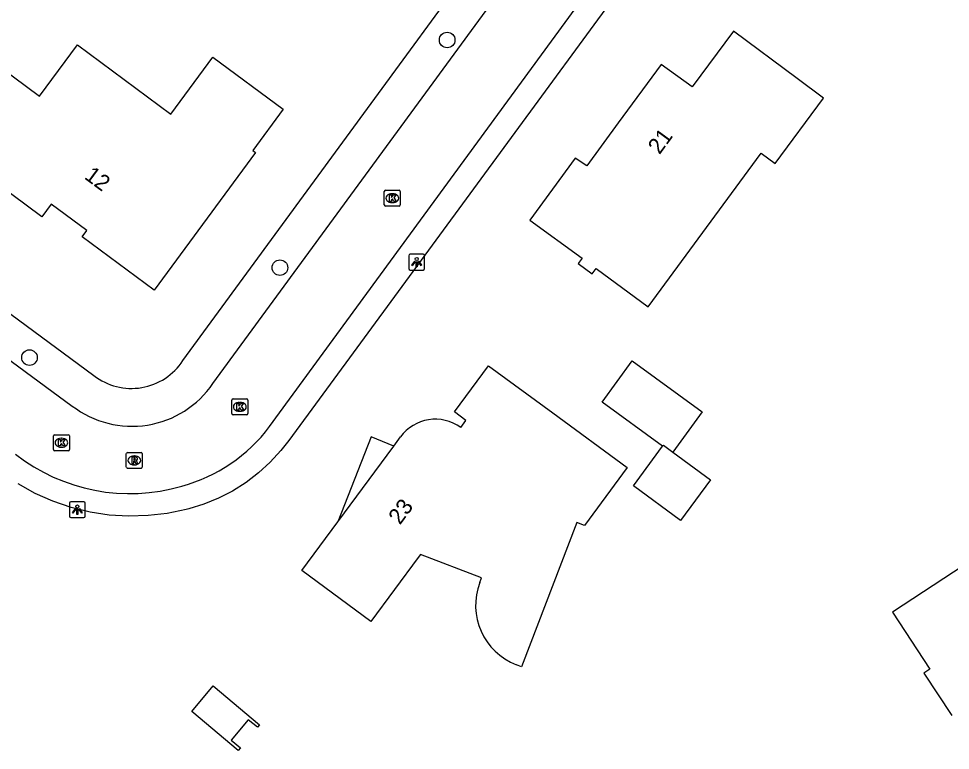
# Model space of a CAD drawing. Extents: x 163427 to 164190, y 380331 to 381641.
# Drawn here: x 163905.6 to 163964.1, y 381421.3 to 381467.2 of the extents above; entities that cross this region are included whole.
import ezdxf

# ---------------------------------------------------------------- set-up
doc = ezdxf.new("R2010")
doc.units = 0
for name, color, linetype in [('IMGEO_Boom', 7, 'Continuous'), ('IMGEO_Kolk', 7, 'Continuous'), ('IMGEO_Lichtpunt', 7, 'Continuous'), ('IMGEO_Pand', 7, 'Continuous'), ('IMGEO_Pand_nummerreeks', 7, 'Continuous'), ('IMGEO_Pand_overbouw', 7, 'Continuous'), ('IMGEO_Rijbaan_lokaal_open', 7, 'Continuous'), ('IMGEO_Rioolput', 7, 'Continuous'), ('IMGEO_Voetpad_open', 7, 'Continuous')]:
    doc.layers.add(name, color=color, linetype=linetype)

msp = doc.modelspace()

# ---------------------------------------------------------------- linework, layer by layer
at = {"layer": 'IMGEO_Boom'}
for centre in [(163932.515, 381465.879), (163922.02, 381451.6), (163906.306, 381445.962)]:
    msp.add_circle(centre, 0.489, dxfattribs=at)
at = {"layer": 'IMGEO_Kolk'}
for p, q in [((163928.572, 381455.533), (163928.572, 381456.385)), ((163928.647, 381456.459), (163929.499, 381456.459)), ((163929.06, 381456.239), (163929.085, 381456.239)), ((163929.573, 381456.385), (163929.573, 381455.533)), ((163929.083, 381455.679), (163929.058, 381455.679)), ((163929.499, 381455.459), (163928.647, 381455.459)), ((163919.004, 381442.447), (163919.004, 381443.299)), ((163919.079, 381443.373), (163919.931, 381443.373)), ((163920.005, 381443.299), (163920.005, 381442.447)), ((163919.492, 381443.153), (163919.517, 381443.153)), ((163919.931, 381442.373), (163919.079, 381442.373)), ((163919.515, 381442.593), (163919.49, 381442.593)), ((163907.81, 381440.192), (163907.81, 381441.044)), ((163907.885, 381441.118), (163908.737, 381441.118)), ((163908.298, 381440.898), (163908.323, 381440.898)), ((163908.811, 381441.044), (163908.811, 381440.192)), ((163908.321, 381440.338), (163908.296, 381440.338)), ((163908.737, 381440.118), (163907.885, 381440.118))]:
    msp.add_line(p, q, dxfattribs=at)
for points in [[(163928.572, 381455.533), (163928.572, 381456.385)], [(163928.647, 381456.459), (163929.499, 381456.459)], [(163928.893, 381456.159), (163929.016, 381456.159), (163929.016, 381456.008), (163929.146, 381456.159), (163929.31, 381456.159), (163929.164, 381456.008), (163929.317, 381455.759), (163929.165, 381455.759), (163929.08, 381455.923), (163929.016, 381455.856), (163929.016, 381455.759), (163928.893, 381455.759), (163928.893, 381456.159)], [(163929.573, 381456.385), (163929.573, 381455.533)], [(163929.499, 381455.459), (163928.647, 381455.459)], [(163919.004, 381442.447), (163919.004, 381443.299)], [(163919.079, 381443.373), (163919.931, 381443.373)], [(163920.005, 381443.299), (163920.005, 381442.447)], [(163919.325, 381443.073), (163919.448, 381443.073), (163919.448, 381442.922), (163919.578, 381443.073), (163919.742, 381443.073), (163919.596, 381442.922), (163919.749, 381442.673), (163919.597, 381442.673), (163919.512, 381442.837), (163919.448, 381442.77), (163919.448, 381442.673), (163919.325, 381442.673), (163919.325, 381443.073)], [(163919.931, 381442.373), (163919.079, 381442.373)], [(163907.81, 381440.192), (163907.81, 381441.044)], [(163907.885, 381441.118), (163908.737, 381441.118)], [(163908.811, 381441.044), (163908.811, 381440.192)], [(163908.131, 381440.818), (163908.254, 381440.818), (163908.254, 381440.667), (163908.384, 381440.818), (163908.548, 381440.818), (163908.402, 381440.667), (163908.555, 381440.418), (163908.403, 381440.418), (163908.318, 381440.582), (163908.254, 381440.515), (163908.254, 381440.418), (163908.131, 381440.418), (163908.131, 381440.818)], [(163908.737, 381440.118), (163907.885, 381440.118)]]:
    msp.add_lwpolyline(points, dxfattribs=at)
for centre, start, end in [((163928.649, 381456.383), 91.55205, 178.44795), ((163928.649, 381456.383), 91.55205, 178.44795), ((163929.497, 381456.383), 1.55205, 88.44795), ((163929.497, 381456.383), 1.55205, 88.44795), ((163928.649, 381455.535), 181.55205, 268.44795), ((163928.649, 381455.535), 181.55205, 268.44795), ((163929.497, 381455.535), 271.55205, 358.44795), ((163929.497, 381455.535), 271.55205, 358.44795), ((163919.081, 381443.297), 91.55205, 178.44795), ((163919.081, 381443.297), 91.55205, 178.44795), ((163919.929, 381443.297), 1.55205, 88.44795), ((163919.929, 381443.297), 1.55205, 88.44795), ((163919.081, 381442.449), 181.55205, 268.44795), ((163919.081, 381442.449), 181.55205, 268.44795), ((163919.929, 381442.449), 271.55205, 358.44795), ((163919.929, 381442.449), 271.55205, 358.44795), ((163907.887, 381441.042), 91.55205, 178.44795), ((163907.887, 381441.042), 91.55205, 178.44795), ((163908.735, 381441.042), 1.55205, 88.44795), ((163908.735, 381441.042), 1.55205, 88.44795), ((163907.887, 381440.194), 181.55205, 268.44795), ((163907.887, 381440.194), 181.55205, 268.44795), ((163908.735, 381440.194), 271.55205, 358.44795), ((163908.735, 381440.194), 271.55205, 358.44795)]:
    msp.add_arc(centre, 0.0765, start, end, dxfattribs=at)
for centre, major_axis, ratio, start_param, end_param in [((163929.059, 381455.959), (-0.387, 0.002), 0.722429, 4.712389, 7.853982), ((163929.084, 381455.959), (-0.39, 0.002), 0.717154, 1.570796, 4.712389), ((163919.491, 381442.873), (-0.387, 0.002), 0.722429, 4.712389, 7.853982), ((163919.516, 381442.873), (-0.39, 0.002), 0.717154, 1.570796, 4.712389), ((163908.297, 381440.618), (-0.387, 0.002), 0.722429, 4.712389, 7.853982), ((163908.322, 381440.618), (-0.39, 0.002), 0.717154, 1.570796, 4.712389)]:
    msp.add_ellipse(centre, major_axis=major_axis, ratio=ratio, start_param=start_param, end_param=end_param, dxfattribs=at)
at = {"layer": 'IMGEO_Lichtpunt'}
for p, q in [((163930.104, 381452.351), (163930.104, 381451.544)), ((163930.104, 381452.351), (163930.104, 381451.544)), ((163931.006, 381452.446), (163930.198, 381452.446)), ((163931.006, 381452.446), (163930.198, 381452.446)), ((163931.1, 381451.544), (163931.1, 381452.351)), ((163931.1, 381451.544), (163931.1, 381452.351)), ((163930.198, 381451.45), (163931.006, 381451.45)), ((163930.198, 381451.45), (163931.006, 381451.45)), ((163908.81, 381436.826), (163908.81, 381436.019)), ((163908.81, 381436.826), (163908.81, 381436.019)), ((163909.712, 381436.921), (163908.904, 381436.921)), ((163909.712, 381436.921), (163908.904, 381436.921)), ((163909.806, 381436.019), (163909.806, 381436.826)), ((163909.806, 381436.019), (163909.806, 381436.826)), ((163908.904, 381435.925), (163909.712, 381435.925)), ((163908.904, 381435.925), (163909.712, 381435.925))]:
    msp.add_line(p, q, dxfattribs=at)
for points in [[(163930.478, 381452.015), (163930.517, 381451.987), (163930.329, 381451.725), (163930.291, 381451.752), (163930.478, 381452.015)], [(163930.69, 381451.987), (163930.728, 381452.014), (163930.915, 381451.752), (163930.876, 381451.724), (163930.69, 381451.987)], [(163930.58, 381451.967), (163930.627, 381451.967), (163930.627, 381451.645), (163930.58, 381451.645), (163930.58, 381451.967)], [(163909.184, 381436.49), (163909.223, 381436.462), (163909.035, 381436.2), (163908.997, 381436.227), (163909.184, 381436.49)], [(163909.286, 381436.442), (163909.333, 381436.442), (163909.333, 381436.12), (163909.286, 381436.12), (163909.286, 381436.442)], [(163909.396, 381436.462), (163909.434, 381436.489), (163909.621, 381436.227), (163909.582, 381436.199), (163909.396, 381436.462)]]:
    msp.add_lwpolyline(points, dxfattribs=at)
for centre in [(163930.603, 381452.149), (163909.309, 381436.624)]:
    msp.add_circle(centre, 0.0994, dxfattribs=at)
for centre, start, end in [((163930.198, 381452.351), 90, 180), ((163930.198, 381452.351), 90, 180), ((163931.006, 381452.351), 0, 90), ((163931.006, 381452.351), 0, 90), ((163930.198, 381451.544), 180, 270), ((163930.198, 381451.544), 180, 270), ((163931.006, 381451.544), 270, 0), ((163931.006, 381451.544), 270, 360), ((163908.904, 381436.826), 90, 180), ((163908.904, 381436.826), 90, 180), ((163909.712, 381436.826), 0, 90), ((163909.712, 381436.826), 0, 90), ((163908.904, 381436.019), 180, 270), ((163908.904, 381436.019), 180, 270), ((163909.712, 381436.019), 270, 0), ((163909.712, 381436.019), 270, 360)]:
    msp.add_arc(centre, 0.0946, start, end, dxfattribs=at)
at = {"layer": 'IMGEO_Pand'}
for points in [[(163952.224, 381458.784), (163953.108, 381458.133), (163956.133, 381462.239), (163954.488, 381463.46), (163950.474, 381466.441), (163947.887, 381462.941), (163945.949, 381464.352), (163943.255, 381460.674), (163941.284, 381457.984), (163940.55, 381458.464), (163937.699, 381454.574), (163940.977, 381452.197), (163940.729, 381451.86), (163941.612, 381451.209), (163941.867, 381451.555), (163945.128, 381449.152), (163952.224, 381458.784)], [(163904.478, 381464.177), (163906.939, 381462.353), (163909.312, 381465.566), (163915.181, 381461.222), (163917.82, 381464.795), (163922.227, 381461.539), (163920.314, 381458.948), (163920.491, 381458.817), (163914.123, 381450.193), (163909.612, 381453.528), (163909.908, 381453.929), (163907.669, 381455.584), (163907.076, 381454.781), (163903.371, 381457.522), (163903.444, 381457.621), (163901.011, 381459.426)], [(163946.025, 381440.398), (163942.233, 381443.168), (163944.128, 381445.762), (163948.522, 381442.553), (163946.683, 381440.035)], [(163933.367, 381441.576), (163933.695, 381442.022), (163932.973, 381442.553), (163935.107, 381445.449), (163939.139, 381442.492), (163943.807, 381439.067), (163941.131, 381435.424), (163940.653, 381435.614), (163937.185, 381426.573), (163936.866, 381426.7)], [(163934.563, 381431.853), (163934.673, 381432.156), (163930.84, 381433.618), (163930.704, 381433.433), (163927.731, 381429.412), (163923.387, 381432.608), (163925.652, 381435.67), (163929.161, 381440.415), (163929.583, 381440.986)], [(163946.683, 381440.035), (163949.047, 381438.299), (163947.165, 381435.736), (163944.2, 381437.912), (163946.025, 381440.398)], [(163946.025, 381440.398), (163946.083, 381440.476), (163946.683, 381440.035)], [(163967.502, 381434.611), (163960.451, 381429.986), (163962.794, 381426.414), (163962.435, 381426.179), (163964.182, 381423.516)], [(163919.404, 381421.329), (163916.493, 381423.757), (163917.84, 381425.367), (163920.743, 381422.934), (163920.608, 381422.773), (163920.032, 381423.253), (163918.962, 381421.971), (163919.539, 381421.49), (163919.404, 381421.329)]]:
    msp.add_lwpolyline(points, dxfattribs=at)
for centre, radius, start, end in [((163931.77, 381439.387), 2.71, 53.89863, 143.82573), ((163938.296, 381430.43), 3.995, 159.1421, 249.01994)]:
    msp.add_arc(centre, radius, start, end, dxfattribs=at)
at = {"layer": 'IMGEO_Pand_overbouw'}
msp.add_lwpolyline([(163925.652, 381435.67), (163929.161, 381440.415), (163927.737, 381440.996)], close=True, dxfattribs=at)
at = {"layer": 'IMGEO_Rijbaan_lokaal_open'}
for points in [[(163917.821, 381444.337), (163947.865, 381485.345)], [(163921.375, 381441.64), (163951.508, 381482.822)], [(163859.705, 381479.249), (163908.991, 381442.925)]]:
    msp.add_lwpolyline(points, dxfattribs=at)
for centre, radius, start, end in [((163912.739, 381447.801), 6.15, 232.45123, 325.71921), ((163913.212, 381447.752), 10.198, 285.09194, 323.17656), ((163912.587, 381449.017), 11.585, 231.86226, 286.44653)]:
    msp.add_arc(centre, radius, start, end, dxfattribs=at)
at = {"layer": 'IMGEO_Rioolput'}
for p, q in [((163912.383, 381439.089), (163912.383, 381439.941)), ((163912.458, 381440.015), (163913.31, 381440.015)), ((163912.871, 381439.795), (163912.896, 381439.795)), ((163913.384, 381439.941), (163913.384, 381439.089)), ((163912.894, 381439.235), (163912.869, 381439.235)), ((163913.31, 381439.015), (163912.458, 381439.015))]:
    msp.add_line(p, q, dxfattribs=at)
for points in [[(163912.383, 381439.089), (163912.383, 381439.941)], [(163912.458, 381440.015), (163913.31, 381440.015)], [(163912.972, 381439.713), (163912.72, 381439.715), (163912.72, 381439.315)], [(163913.384, 381439.941), (163913.384, 381439.089)], [(163912.72, 381439.315), (163912.844, 381439.315), (163912.844, 381439.477), (163912.855, 381439.477)], [(163912.898, 381439.634), (163912.844, 381439.634), (163912.844, 381439.553)], [(163912.844, 381439.553), (163912.896, 381439.553)], [(163912.902, 381439.448), (163912.973, 381439.315), (163913.113, 381439.315), (163913.048, 381439.441)], [(163913.31, 381439.015), (163912.458, 381439.015)]]:
    msp.add_lwpolyline(points, dxfattribs=at)
for centre, radius, start, end in [((163912.46, 381439.939), 0.0765, 91.55205, 178.44795), ((163912.46, 381439.939), 0.0765, 91.55205, 178.44795), ((163912.971, 381439.603), 0.109, 350.36119, 89.41601), ((163913.308, 381439.939), 0.0765, 1.55205, 88.44795), ((163913.308, 381439.939), 0.0765, 1.55205, 88.44795), ((163912.854, 381439.424), 0.0533, 26.02933, 88.69889), ((163912.88, 381439.742), 0.19, 274.7715, 282.96867), ((163912.904, 381439.538), 0.0964, 77.00612, 93.18647), ((163912.918, 381439.595), 0.0378, 276.66336, 79.67722), ((163912.969, 381439.603), 0.112, 277.58423, 350.98172), ((163912.953, 381439.388), 0.108, 29.51342, 73.79051), ((163912.46, 381439.091), 0.0765, 181.55205, 268.44795), ((163912.46, 381439.091), 0.0765, 181.55205, 268.44795), ((163913.308, 381439.091), 0.0765, 271.55205, 358.44795), ((163913.308, 381439.091), 0.0765, 271.55205, 358.44795)]:
    msp.add_arc(centre, radius, start, end, dxfattribs=at)
for centre, major_axis, ratio, start_param, end_param in [((163912.87, 381439.515), (-0.387, 0.002), 0.722429, 4.712389, 7.853982), ((163912.895, 381439.515), (-0.39, 0.002), 0.717154, 1.570796, 4.712389)]:
    msp.add_ellipse(centre, major_axis=major_axis, ratio=ratio, start_param=start_param, end_param=end_param, dxfattribs=at)
at = {"layer": 'IMGEO_Voetpad_open'}
for points in [[(163957.713, 381488.443), (163957.115, 381487.812), (163922.572, 381440.757), (163922.083, 381440.127), (163921.414, 381439.394), (163920.683, 381438.725), (163919.894, 381438.123), (163919.055, 381437.594), (163918.171, 381437.142), (163917.251, 381436.771), (163916.302, 381436.484), (163916.146, 381436.443), (163914.955, 381436.192), (163913.746, 381436.049), (163912.529, 381436.014), (163911.315, 381436.088), (163910.111, 381436.27), (163908.929, 381436.56), (163907.777, 381436.953), (163906.665, 381437.448), (163905.602, 381438.04)], [(163915.932, 381445.776), (163945.814, 381486.556)], [(163861.127, 381481.2), (163910.346, 381444.828)]]:
    msp.add_lwpolyline(points, dxfattribs=at)
msp.add_arc((163912.7, 381447.886), 3.859, 232.40665, 326.85714, dxfattribs=at)

# ---------------------------------------------------------------- texts
at = {"layer": 'IMGEO_Pand_nummerreeks'}
for s, rotation, p in [('21', 53.77209, (163945.841, 381458.654)), ('12', 323.52933, (163909.692, 381457.222)), ('23', 53.51074, (163929.553, 381435.428))]:
    msp.add_text(s, height=1, rotation=rotation, dxfattribs=at).set_placement(p)

doc.saveas('drawing.dxf')
